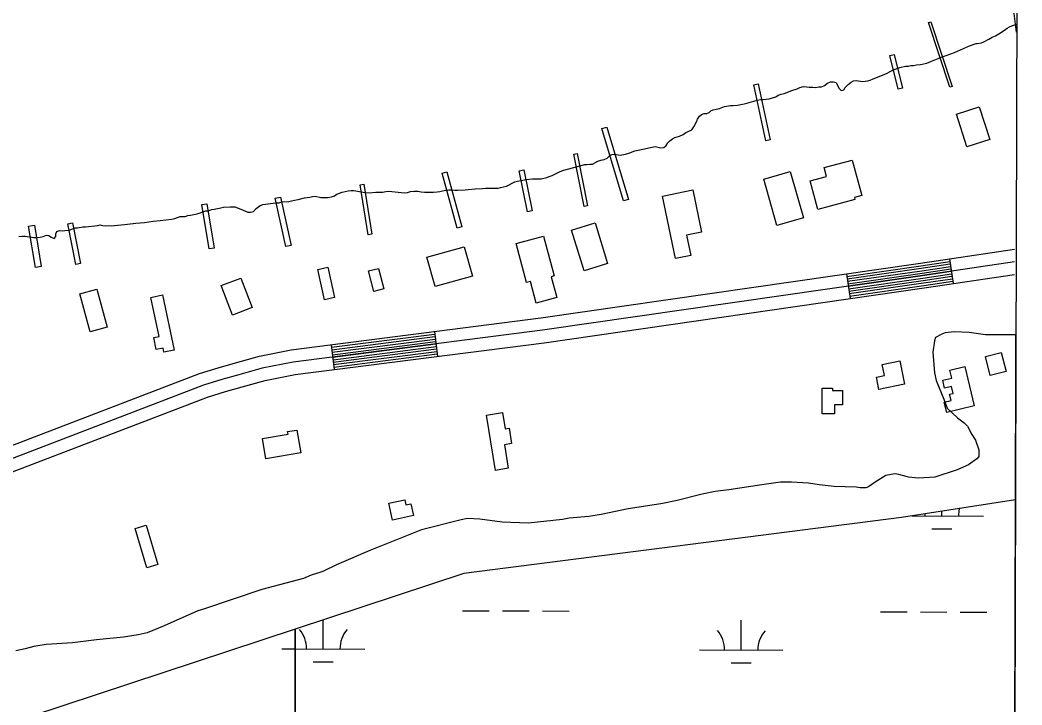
# Model space of a CAD drawing. Extents: x 3161514 to 3199414, y 831166 to 856601.
# Drawn here: x 3195941 to 3197144, y 851178 to 852000 of the extents above; entities that cross this region are included whole.
import ezdxf

# ---------------------------------------------------------------- set-up
doc = ezdxf.new("R2010")
doc.units = 0
for name, color, linetype in [('V-BLDG-OTLN', 7, 'Continuous'), ('V-CHAN-DOCK', 7, 'Continuous'), ('V-GRID-FRAM', 7, 'Continuous'), ('V-ROAD-CNTR', 7, 'Continuous'), ('V-SITE-VEGE', 7, 'Continuous'), ('V-TOPO-SHOR', 7, 'Continuous'), ('V-WETL-SWMP', 7, 'Continuous')]:
    doc.layers.add(name, color=color, linetype=linetype)

msp = doc.modelspace()

# ---------------------------------------------------------------- linework, layer by layer
at = {"layer": 'V-BLDG-OTLN'}
for points in [[(3197078.1, 851847.9), (3197065.6, 851887.1), (3197093, 851895.9), (3197105.6, 851856.6)], [(3196899.1, 851772.7), (3196889.8, 851807), (3196909.8, 851812.4), (3196906.9, 851823), (3196940.6, 851832.1), (3196952.1, 851789.5), (3196943.1, 851787.1), (3196943.7, 851784.8)], [(3196850, 851753.4), (3196834.2, 851809.1), (3196865.9, 851818.2), (3196881.8, 851762.5)], [(3196712.5, 851788.7), (3196749.2, 851796.3), (3196759.7, 851745.5), (3196741.6, 851741.7), (3196746.6, 851717.5), (3196728.1, 851713.7)], [(3196646.8, 851707.7), (3196618.5, 851699), (3196603.4, 851747.8), (3196631.7, 851756.6)], [(3196536.8, 851732), (3196569.7, 851740.8), (3196582.5, 851692.9), (3196578.9, 851692), (3196585.6, 851666.8), (3196561, 851660.2), (3196554.1, 851686.3), (3196549.4, 851685)], [(3196439.6, 851680.1), (3196429.6, 851715.3), (3196474.7, 851728), (3196484.7, 851692.8)], [(3196306.9, 851664.2), (3196298.8, 851700.8), (3196310.9, 851703.5), (3196319, 851666.8)], [(3196359.5, 851698.9), (3196371.5, 851702), (3196378, 851677.5), (3196366, 851674.3)], [(3196196.4, 851645.6), (3196182.7, 851681.2), (3196206.3, 851690.3), (3196220, 851654.8)], [(3196025.4, 851625.6), (3196012.9, 851671.4), (3196033.3, 851677), (3196045.8, 851631.2)], [(3196108.1, 851620.3), (3196098.1, 851667.1), (3196112.2, 851670.1), (3196126.4, 851603.8), (3196114, 851601.2), (3196112.9, 851606.3), (3196104.8, 851604.5), (3196101.7, 851619)], [(3197100.4, 851596.1), (3197119.3, 851601), (3197125.2, 851578.1), (3197106.3, 851573.2)], [(3196997.6, 851590.9), (3197003.4, 851562.8), (3196972.6, 851556.5), (3196969.5, 851571.2), (3196979.4, 851573.2), (3196976.6, 851586.5)], [(3197057.7, 851579.9), (3197075.8, 851584.1), (3197087, 851536.7), (3197054, 851528.9), (3197051.1, 851541.4), (3197059.2, 851543.3), (3197057.5, 851550.8), (3197061.9, 851551.8), (3197059.9, 851560.2), (3197051.5, 851558.2), (3197049.3, 851567.5), (3197060, 851570)], [(3196904.6, 851527.3), (3196904.4, 851557.9), (3196917, 851557.9), (3196917, 851555.3), (3196928.9, 851555.4), (3196929, 851538), (3196919.3, 851537.9), (3196919.3, 851527.4)], [(3196512.3, 851459.2), (3196501.2, 851525.8), (3196520.5, 851529), (3196523.8, 851509.2), (3196528.4, 851510), (3196531.4, 851491.6), (3196522.8, 851490.1), (3196527.5, 851461.8)], [(3196236.3, 851473.2), (3196232.2, 851497.7), (3196263, 851502.9), (3196262.5, 851505.9), (3196273.7, 851507.8), (3196278.4, 851480.4)], [(3196384, 851419.8), (3196403.2, 851424), (3196404.5, 851417.9), (3196410.4, 851419.2), (3196413.5, 851405.2), (3196388.5, 851399.7)], [(3196106.5, 851346.2), (3196093.5, 851342.3), (3196079.6, 851389.5), (3196092.6, 851393.4)]]:
    msp.add_lwpolyline(points, close=True, dxfattribs=at)
at = {"layer": 'V-CHAN-DOCK'}
for points in [[(3197137.9, 851985.8), (3197134.2, 852014.5), (3197138, 852015)], [(3197057.7, 851919.6), (3197032.1, 851997.2), (3197035.1, 851998.2), (3197060.6, 851920.6), (3197057.7, 851919.6)], [(3196995.8, 851917.1), (3196985.8, 851957.6), (3196991, 851958.8), (3197001, 851918.4), (3196995.8, 851917.1)], [(3196827.7, 851923.7), (3196842, 851856.4), (3196836.9, 851855.3), (3196822.5, 851922.6), (3196827.7, 851923.7)], [(3196645.7, 851871.7), (3196671.7, 851784.8), (3196666, 851783.1), (3196640, 851870), (3196645.7, 851871.7)], [(3196610.3, 851840), (3196622.8, 851777.1), (3196618.8, 851776.3), (3196606.3, 851839.2), (3196610.3, 851840)], [(3196453.8, 851818.1), (3196471.9, 851751.7), (3196466.3, 851750.2), (3196448.2, 851816.5), (3196453.8, 851818.1)], [(3196546.3, 851820.2), (3196556, 851770.9), (3196550.5, 851769.8), (3196540.7, 851819.1), (3196546.3, 851820.2)], [(3196354.1, 851803.3), (3196363.8, 851743), (3196359.2, 851742.2), (3196349.5, 851802.5), (3196354.1, 851803.3)], [(3196254.1, 851787.5), (3196266.9, 851729.6), (3196260.4, 851728.2), (3196247.7, 851786.1), (3196254.1, 851787.5)], [(3196165.4, 851779.5), (3196174.1, 851726.2), (3196168.3, 851725.3), (3196159.6, 851778.6), (3196165.4, 851779.5)], [(3195958.4, 851753.9), (3195966.7, 851704.4), (3195959.8, 851703.2), (3195951.5, 851752.8), (3195958.4, 851753.9)], [(3196004.2, 851756.6), (3196013.7, 851707.8), (3196008.1, 851706.7), (3195998.6, 851755.6), (3196004.2, 851756.6)]]:
    msp.add_lwpolyline(points, dxfattribs=at)
at = {"layer": 'V-GRID-FRAM'}
msp.add_lwpolyline([(3165761, 854820), (3197144.3, 854733.3), (3197102, 836546.1), (3165702.9, 836632.9), (3165761, 854820)], dxfattribs=at)
at = {"layer": 'V-ROAD-CNTR'}
for p, q in [((3197057.2, 851713.3), (3197061.6, 851683.6)), ((3196933.6, 851695.3), (3196937.9, 851665.6)), ((3196438.7, 851626.1), (3196442.5, 851596.3)), ((3196314.7, 851610.2), (3196318.5, 851580.4))]:
    msp.add_line(p, q, dxfattribs=at)
for points in [[(3195913.3, 851482.3), (3196156.6, 851575.8), (3196179.3, 851582.7), (3196199.8, 851588.6), (3196228.7, 851596.6), (3196266.8, 851604), (3196566.5, 851642.5), (3197022.6, 851708.2), (3197135.2, 851724.9)], [(3197135.2, 851709.8), (3197024.8, 851693.3), (3196568.6, 851627.6), (3196269.2, 851589.2), (3196232.1, 851582), (3196203.9, 851574.2), (3196183.6, 851568.3), (3196161.5, 851561.6), (3195918.5, 851468.2)], [(3196934, 851692.4), (3197023, 851705.2), (3197057.7, 851710.3)], [(3196934.4, 851689.4), (3197023.4, 851702.2), (3197058.1, 851707.4)], [(3196934.9, 851686.4), (3197023.9, 851699.2), (3197058.5, 851704.4)], [(3196935.3, 851683.5), (3197024.3, 851696.3), (3197059, 851701.4)], [(3196935.7, 851680.5), (3197024.8, 851693.3), (3197059.4, 851698.5)], [(3195923.8, 851454.2), (3196166.3, 851547.4), (3196187.8, 851553.9), (3196208, 851559.7), (3196235.6, 851567.4), (3196271.5, 851574.4), (3196570.6, 851612.7), (3197026.9, 851678.5), (3197135.2, 851694.6)], [(3196936.2, 851677.5), (3197025.2, 851690.3), (3197059.9, 851695.5)], [(3196936.6, 851674.5), (3197025.6, 851687.4), (3197060.3, 851692.5)], [(3196937, 851671.6), (3197026.1, 851684.4), (3197060.8, 851689.6)], [(3196937.4, 851668.6), (3197026.5, 851681.4), (3197061.2, 851686.6)], [(3196315.1, 851607.2), (3196439, 851623.1)], [(3196315.4, 851604.2), (3196439.4, 851620.1)], [(3196315.8, 851601.3), (3196439.8, 851617.1)], [(3196316.2, 851598.3), (3196440.2, 851614.2)], [(3196316.6, 851595.3), (3196440.6, 851611.2)], [(3196317, 851592.3), (3196440.9, 851608.2)], [(3196317.3, 851589.4), (3196441.3, 851605.2)], [(3196317.7, 851586.4), (3196441.7, 851602.3)], [(3196318.1, 851583.4), (3196442.1, 851599.3)]]:
    msp.add_lwpolyline(points, dxfattribs=at)
at = {"layer": 'V-SITE-VEGE'}
for p, q in [((3197062.9, 851625.7), (3197052.1, 851624.4)), ((3197081.1, 851625), (3197062.9, 851625.7)), ((3197100.7, 851622.3), (3197081.1, 851625)), ((3197039.3, 851615), (3197037.3, 851601.5)), ((3197040.7, 851619), (3197039.3, 851615)), ((3197048.1, 851623.1), (3197040.7, 851619)), ((3197052.1, 851624.4), (3197048.1, 851623.1)), ((3197137.1, 851622.2), (3197100.7, 851622.3)), ((3197124.9, 846402.9), (3197137.1, 851622.2)), ((3197037.3, 851601.5), (3197039.2, 851576.5)), ((3197039.2, 851576.5), (3197041.3, 851567.1)), ((3197041.3, 851567.1), (3197050.7, 851544.8)), ((3197050.7, 851544.8), (3197054.7, 851534)), ((3197054.7, 851534), (3197066.8, 851522.5)), ((3197066.8, 851522.5), (3197074.9, 851516.4)), ((3197074.9, 851516.4), (3197078.9, 851512.4)), ((3197078.9, 851512.4), (3197084.3, 851502.3)), ((3197084.3, 851502.3), (3197088.4, 851495.5)), ((3197088.4, 851495.5), (3197092.4, 851484)), ((3197092.4, 851484), (3197092.4, 851476)), ((3197090.3, 851473.3), (3197080.2, 851465.9)), ((3197092.4, 851476), (3197090.3, 851473.3)), ((3197066.7, 851459.8), (3197039.7, 851451.1)), ((3197080.2, 851465.9), (3197066.7, 851459.8)), ((3196854.2, 851445.3), (3196832, 851442)), ((3196867.7, 851445.3), (3196854.2, 851445.3)), ((3196888, 851443.9), (3196867.7, 851445.3)), ((3196968.2, 851445.1), (3196960.1, 851439.7)), ((3196981, 851453.2), (3196968.2, 851445.1)), ((3196991.8, 851455.2), (3196981, 851453.2)), ((3196996.6, 851454.5), (3196991.8, 851455.2)), ((3197005.3, 851451.8), (3196996.6, 851454.5)), ((3197008, 851451.1), (3197005.3, 851451.8)), ((3197020.2, 851449.8), (3197008, 851451.1)), ((3197039.7, 851451.1), (3197020.2, 851449.8)), ((3196776, 851434), (3196760.5, 851430.6)), ((3196792.2, 851436), (3196776, 851434)), ((3196832, 851442), (3196792.2, 851436)), ((3196900.8, 851441.9), (3196888, 851443.9)), ((3196919, 851439.8), (3196900.8, 851441.9)), ((3196945.3, 851439.1), (3196919, 851439.8)), ((3196950, 851438.4), (3196945.3, 851439.1)), ((3196956.7, 851438.4), (3196950, 851438.4)), ((3196960.1, 851439.7), (3196956.7, 851438.4)), ((3196730.1, 851423.2), (3196710.5, 851419.2)), ((3196760.5, 851430.6), (3196730.1, 851423.2)), ((3196671.4, 851413.2), (3196639, 851406.5)), ((3196710.5, 851419.2), (3196671.4, 851413.2)), ((3196471.1, 851400.1), (3196423.2, 851388)), ((3196478.5, 851401.4), (3196471.1, 851400.1)), ((3196493.3, 851400.7), (3196478.5, 851401.4)), ((3196520.3, 851397.3), (3196493.3, 851400.7)), ((3196551.3, 851395.9), (3196520.3, 851397.3)), ((3196592.5, 851400.5), (3196551.3, 851395.9)), ((3196600.6, 851401.9), (3196592.5, 851400.5)), ((3196624.2, 851403.9), (3196600.6, 851401.9)), ((3196639, 851406.5), (3196624.2, 851403.9)), ((3196423.2, 851388), (3196361.1, 851363.1)), ((3196361.1, 851363.1), (3196321.3, 851345.7)), ((3196302.4, 851336.9), (3196290.9, 851333.6)), ((3196305.7, 851338.3), (3196302.4, 851336.9)), ((3196321.3, 851345.7), (3196305.7, 851338.3)), ((3196281.4, 851329.5), (3196231.5, 851316.1)), ((3196290.9, 851333.6), (3196281.4, 851329.5)), ((3196231.5, 851316.1), (3196161.3, 851292.6)), ((3196154.6, 851290.6), (3196114.1, 851272.5)), ((3196161.3, 851292.6), (3196154.6, 851290.6)), ((3196093.8, 851264.4), (3196083, 851261.7)), ((3196114.1, 851272.5), (3196093.8, 851264.4)), ((3196004.1, 851252.4), (3195972.4, 851250.4)), ((3196033.1, 851255.7), (3196004.1, 851252.4)), ((3196065.5, 851259.1), (3196033.1, 851255.7)), ((3196083, 851261.7), (3196065.5, 851259.1)), ((3195947.4, 851245.1), (3195936, 851242.4)), ((3195957.6, 851247.8), (3195947.4, 851245.1)), ((3195972.4, 851250.4), (3195957.6, 851247.8))]:
    msp.add_line(p, q, dxfattribs=at)
at = {"layer": 'V-TOPO-SHOR'}
for points in [[(3197090.7, 851972.1), (3197095.8, 851973), (3197098.7, 851974.2), (3197104.7, 851977.2), (3197108.7, 851979.8), (3197112.4, 851981.4), (3197116.6, 851983.7), (3197123.4, 851988.2), (3197126.7, 851990.5), (3197129.5, 851992.1), (3197132.3, 851993.3), (3197135.8, 851994.5), (3197138, 851995.4)], [(3196768.8, 851889), (3196770.9, 851891.3), (3196773.7, 851892.5), (3196777.2, 851893), (3196781.1, 851893.9), (3196787.2, 851896.2), (3196794.5, 851897.4), (3196797.5, 851897.4), (3196802.6, 851898.1), (3196806.6, 851898.8), (3196810.6, 851899.7), (3196814.1, 851900.2), (3196822.5, 851902.7), (3196826.5, 851904.1), (3196830.7, 851904.8), (3196833.7, 851904.6), (3196840.7, 851905.5), (3196848.7, 851907.8), (3196851.7, 851910.1), (3196855.2, 851911.3), (3196858.9, 851912.2), (3196867.8, 851915.7), (3196874.4, 851917.6), (3196877.4, 851919.4), (3196881.8, 851920.4), (3196885.8, 851920.1), (3196888.8, 851919.6), (3196893.1, 851919.6), (3196897, 851919.4), (3196900.5, 851919.9), (3196903.8, 851920.1), (3196907.1, 851921.7), (3196910.8, 851924.3), (3196914.6, 851925.9), (3196918.1, 851926.1), (3196921.1, 851925.2), (3196922.7, 851921.5), (3196925, 851918.2), (3196927.4, 851915.8), (3196930.4, 851916.5), (3196932.1, 851919.1), (3196935.6, 851922.8), (3196939.3, 851925.6), (3196941.9, 851927.3), (3196945.1, 851927.5), (3196952.8, 851926.6), (3196956.1, 851926.8), (3196959.2, 851927.2), (3196962.2, 851928.2), (3196965.5, 851929.6), (3196968.7, 851930.7), (3196979.5, 851935.4), (3196982.5, 851936.5), (3196985.1, 851938.2), (3196988.4, 851939.8), (3196994, 851942.1), (3196997.5, 851943.3), (3197004.3, 851944.7), (3197007.5, 851944.9), (3197011, 851945.6), (3197014.1, 851945.8), (3197017.6, 851946.5), (3197022.5, 851947), (3197030, 851948.6), (3197035.6, 851950.9), (3197043.7, 851954), (3197048.4, 851956.1), (3197054.5, 851957.9), (3197063.4, 851961.2), (3197081.4, 851969.3), (3197089.3, 851972.1), (3197090.7, 851972.1)], [(3196292.4, 851788.4), (3196295.7, 851788.6), (3196302.5, 851787.2), (3196306.4, 851787), (3196310.9, 851787.2), (3196315.1, 851787.7), (3196319, 851789.1), (3196321.8, 851790.9), (3196327.9, 851793.3), (3196331.7, 851794.4), (3196335.2, 851795.1), (3196338.9, 851795.6), (3196342.2, 851795.6), (3196348.7, 851794.2), (3196355.7, 851793), (3196360.6, 851792.7), (3196368.3, 851793.4), (3196376.3, 851793.4), (3196380.5, 851794.4), (3196384, 851794.6), (3196398.9, 851793.2), (3196402.4, 851792.7), (3196406.4, 851793.1), (3196409.9, 851794.1), (3196414.3, 851794.5), (3196418.8, 851794.5), (3196422.7, 851793.8), (3196426.7, 851793.3), (3196437.7, 851793.6), (3196441.9, 851793.8), (3196445.4, 851794.2), (3196448.4, 851795.2), (3196452.4, 851795.9), (3196455.9, 851796.1), (3196459.9, 851796.1), (3196463.4, 851795.9), (3196466.6, 851795.8), (3196475.8, 851796.3), (3196479.3, 851796.8), (3196487.9, 851797.5), (3196496.5, 851797.9), (3196500.1, 851798.4), (3196504, 851798.4), (3196507.3, 851798.1), (3196510.8, 851798.3), (3196515.2, 851798.3), (3196518.3, 851799), (3196525.5, 851800.9), (3196535.3, 851806), (3196538.4, 851806.9), (3196549.1, 851808.8), (3196556.6, 851809.5), (3196566.9, 851809.5), (3196573.9, 851811.1), (3196576.7, 851812.3), (3196580.2, 851813.4), (3196586.7, 851816.9), (3196589.8, 851818.3), (3196593, 851819.5), (3196597, 851820.6), (3196607.8, 851823.4), (3196615.2, 851825.7), (3196619, 851826.7), (3196622, 851826.7), (3196625.3, 851827.1), (3196628.8, 851827.1), (3196634.9, 851830.6), (3196638.6, 851832), (3196642.6, 851832.7), (3196646.3, 851834.3), (3196649.1, 851837.1), (3196651.7, 851838.8), (3196654.7, 851839), (3196661.7, 851838), (3196668.3, 851839), (3196673.6, 851840.6), (3196676.4, 851842), (3196679.5, 851843.1), (3196683.4, 851844.1), (3196704, 851848.2), (3196710.8, 851846.8), (3196714.3, 851847.1), (3196716.9, 851849.4), (3196719, 851852.7), (3196721.3, 851855.2), (3196724.6, 851857.6), (3196727.4, 851859), (3196730.2, 851860.1), (3196733.2, 851860.8), (3196737.4, 851862.7), (3196740.7, 851865), (3196743.5, 851866.2), (3196747.9, 851868.5), (3196750.3, 851872), (3196753.6, 851877.8), (3196754.7, 851881.1), (3196757.3, 851884.6), (3196759.7, 851886.9), (3196762.7, 851888.1), (3196766, 851887.9), (3196768.8, 851889)], [(3195939.9, 851740.2), (3195943.9, 851740.6), (3195947.2, 851740.6), (3195957.4, 851739), (3195961.4, 851739), (3195965.2, 851739.4), (3195968.9, 851740.1), (3195972.9, 851741.8), (3195975.9, 851741.5), (3195978.5, 851739.6), (3195982, 851737.8), (3195984.1, 851740.3), (3195984.1, 851743.6), (3195985.2, 851746.4), (3195988.5, 851747.6), (3195992, 851746.9), (3195995.1, 851747.6), (3196000.2, 851748), (3196007.2, 851750.6), (3196010.2, 851750.8), (3196016.6, 851751.7), (3196019.6, 851751.7), (3196034.5, 851753.6), (3196037.6, 851754.3), (3196040.8, 851753.3), (3196044.1, 851753.1), (3196047.4, 851753.3), (3196050.6, 851753.1), (3196058.8, 851753.8), (3196066.5, 851754.7), (3196070.3, 851754.9), (3196080.1, 851756.3), (3196090.8, 851757), (3196100.9, 851758.6), (3196109.3, 851759.3), (3196123.1, 851760.9), (3196127, 851761.8), (3196133.3, 851764.2), (3196139.6, 851764.1), (3196142.5, 851765.3), (3196146, 851766), (3196153.7, 851767.6), (3196164.2, 851770.9), (3196167.5, 851770.9), (3196171, 851772.5), (3196174.2, 851773.2), (3196182.2, 851774.8), (3196185.7, 851775.3), (3196193.4, 851775.7), (3196199.2, 851775.7), (3196206.5, 851773.1), (3196214.9, 851769.6), (3196218.4, 851769.4), (3196221.4, 851770.3), (3196224.9, 851774), (3196229.6, 851777.3), (3196232.9, 851778.5), (3196235.9, 851778.9), (3196238.9, 851779.6), (3196245.2, 851780.1), (3196248.3, 851780.6), (3196252.2, 851780.8), (3196255.3, 851781.7), (3196263.9, 851782.4), (3196267, 851782.9), (3196270.7, 851783.8), (3196275.1, 851784.5), (3196282.8, 851786.6), (3196289.1, 851787.5), (3196292.4, 851788.4)]]:
    msp.add_lwpolyline(points, dxfattribs=at)
at = {"layer": 'V-WETL-SWMP'}
for p, q in [((3197136.6, 851424.1), (3196999.5, 851402.7)), ((3197124.9, 846402.9), (3197136.6, 851424.1)), ((3197048, 851404.6), (3197048, 851410.3)), ((3196999.5, 851402.7), (3196474, 851335.5)), ((3197012.5, 851404.7), (3197098, 851404.5)), ((3197036, 851389.2), (3197060, 851389.2)), ((3196474, 851335.5), (3196271.5, 851268.7)), ((3196472.4, 851290.8), (3196504.4, 851290.7)), ((3196520.4, 851290.6), (3196552.4, 851290.6)), ((3196568.4, 851290.5), (3196600.4, 851290.4)), ((3196974.3, 851289.4), (3197006.3, 851289.3)), ((3197022.3, 851289.3), (3197054.3, 851289.2)), ((3197070.3, 851289.1), (3197102.3, 851289)), ((3196305.2, 851244.8), (3196305.3, 851279.8)), ((3196807.1, 851243.4), (3196807.2, 851279.4)), ((3196271.5, 851268.7), (3196271.6, 848112.5)), ((3196255.6, 851244.9), (3196271.6, 851244.9)), ((3196271.5, 851244.9), (3196355.2, 851244.7)), ((3196757.1, 851243.6), (3196857.1, 851243.3)), ((3196293.2, 851229.4), (3196317.2, 851229.3)), ((3196795.1, 851228), (3196819.1, 851228))]:
    msp.add_line(p, q, dxfattribs=at)
for points in [[(3196271.6, 851268.7), (3195198.7, 850914.6)], [(3196271.6, 848112.5), (3196271.6, 851268.7)]]:
    msp.add_lwpolyline(points, dxfattribs=at)
for centre, start, end in [((3197103.3, 851404.9), 165.8564, 180.6136), ((3196992.8, 851405.3), 359.0699, 3.0669), ((3196250, 851245.4), 359.0699, 40.6135), ((3196360.5, 851245.1), 139.0699, 180.6136), ((3196751.9, 851244.1), 359.0699, 40.6135), ((3196862.4, 851243.7), 139.0699, 180.6136)]:
    msp.add_arc(centre, 35.2, start, end, dxfattribs=at)

doc.saveas('drawing.dxf')
